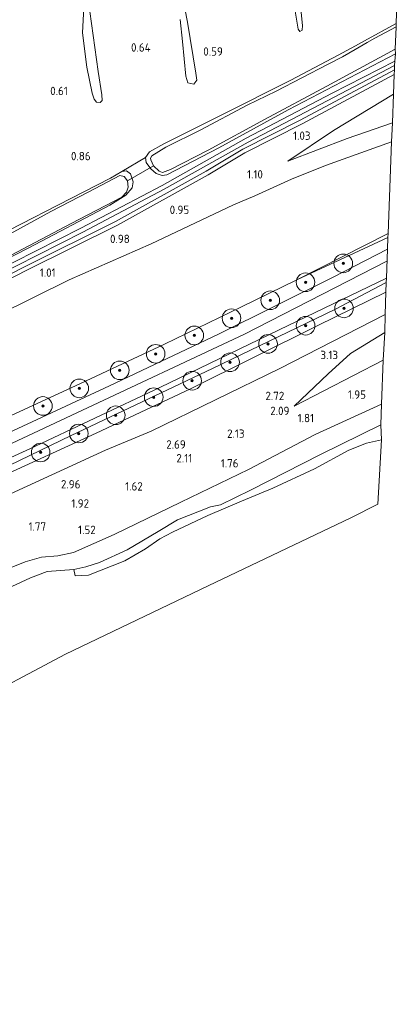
# Model space of a CAD drawing. Extents: x 126429 to 133038, y 413091 to 414846.
# Tile 296 of 304: x 132658 to 132740, y 413446 to 413658. Entities that reach past the tile are written whole.
import ezdxf
from ezdxf.enums import TextEntityAlignment as Align
from ezdxf.lldxf.tags import DXFTag

# ---------------------------------------------------------------- set-up
doc = ezdxf.new("R2010")
doc.units = 0
for name, color, linetype, lineweight in [('B-ME-BC-BETONVORM-GV', 50, 'Continuous', 18), ('B-ME-GR-BOOM-S', 90, 'Continuous', 25), ('B-ME-GR-GRAS-GV', 60, 'Continuous', 13), ('B-ME-GR-MOERAS-GV', 120, 'Continuous', 13), ('B-ME-GR-RIET-GV', 120, 'Continuous', 13), ('B-ME-GW-TALUD_KRUIN-G', 90, 'Continuous', 18), ('B-ME-GW-TALUD_TEEN-G', 90, 'Continuous', 18), ('B-ME-IE-TERREINAFSCHEIDING_KUNSTMATIG_HEKWERK-G', 20, 'IE-TERREINAFSCHEIDING-KUNSTMATIG', 18), ('B-ME-KG-GRENS_OPNAME-G', 210, 'KG-OPNAME', 18), ('B-ME-KW-KUNSTWERK_DUIKER-G', 170, 'Continuous', 18), ('B-ME-OB-OEVERVOORZIENING-G', 7, 'Continuous', 18), ('B-ME-OG-HOOGTEPUNT-S', 7, 'Continuous', 25), ('B-ME-OG-WATER_KANAAL-GV', 120, 'Continuous', 18), ('B-ME-OG-WATER_SLOOT-G', 120, 'Continuous', 18), ('B-ME-OG-WATER_SLOOT-GV', 120, 'Continuous', 18), ('B-ME-VH-VERHARDING_ASFALT-GV', 252, 'Continuous', 18), ('B-ME-WH-WINTERBED-G', 150, 'WH-WINTERBED', 18)]:
    doc.layers.add(name, color=color, linetype=linetype, lineweight=lineweight)
doc.styles.add('NLCS-ISO-ANNOTATIVE-T18', font='NLCS-ISO.ttf', dxfattribs={"height": 1.8})
doc.styles.get("Standard").update_dxf_attribs({"font": 'arial.ttf'})
doc.linetypes.add('IE-TERREINAFSCHEIDING-KUNSTMATIG', pattern='A,4,[82,NLCS.SHX,S=0.75,R=90,X=0,Y=0],4,-2', length=10)
tags = doc.linetypes.add('KG-OPNAME', pattern='A,5.5,-2,["O",Standard,S=1.8,R=0,X=-0.5,Y=-0.9],-2,5.5,-2,[5,NLCS.SHX,S=0.75,R=0,X=0,Y=0],-2', length=19).pattern_tags.tags
tags[6] = DXFTag(74, 10)
tags = doc.linetypes.add('WH-WINTERBED', pattern='A,6,-3.5,["WB",Standard,S=1.8,R=0,X=-1.5,Y=-0.9],-3.5,6,-3.5,6,-3.5,6,-3.5,6,-3.5', length=51).pattern_tags.tags
tags[6] = DXFTag(74, 10)

# ---------------------------------------------------------------- blocks, each defined once
blk = doc.blocks.new('SAL-HOOGTELABEL-SO')
at = {"color": 0, "linetype": 'ByBlock', "lineweight": -2, "style": 'NLCS-ISO-ANNOTATIVE-T18'}
blk.add_attdef('HOOGTE', text='', height=1.8, dxfattribs=at).set_placement((2.79, 0), align=Align.RIGHT)
blk = doc.blocks.new('SGR-BOOM_01-SO')
at = {"linetype": 'ByBlock', "lineweight": 18}
h = blk.add_hatch(color=0, dxfattribs=at)
h.dxf.hatch_style = 1
edge = h.paths.add_edge_path()
edge.add_arc((0, 0), 0.25, 0, 360)
at = {"color": 0, "linetype": 'ByBlock', "lineweight": 18}
for radius in [2, 0.25]:
    blk.add_circle((0, 0), radius, dxfattribs=at)

msp = doc.modelspace()

# ---------------------------------------------------------------- linework, layer by layer
at = {"layer": 'B-ME-BC-BETONVORM-GV'}
for points in [[(132652.383, 413603.232, 0.838), (132671.634, 413612.936, 0.778), (132689.089, 413622.139, 0.715), (132707.13, 413632.247, 0.754), (132725.575, 413641.927, 0.766), (132739.038, 413648.764, 0.807), (132738.998, 413647.849, 0.805), (132726.007, 413641.091, 0.766), (132707.579, 413631.42, 0.754), (132689.538, 413621.312, 0.715), (132672.065, 413612.1, 0.778), (132652.806, 413602.391, 0.838)], [(132637.776, 413593.553, 1.025), (132659.644, 413604.714, 0.983), (132679.1, 413614.405, 0.941), (132698.507, 413625.2, 0.893), (132706.415, 413629.876, 0.955), (132718.727, 413636.143, 0.959), (132738.958, 413646.929, 0.914), (132738.913, 413645.901, 0.915), (132719.136, 413635.357, 0.959), (132706.842, 413629.099, 0.955), (132698.948, 413624.431, 0.893), (132679.513, 413613.621, 0.941), (132660.043, 413603.923, 0.983), (132638.169, 413592.759, 1.025)]]:
    msp.add_polyline3d(points, dxfattribs=at)
at = {"layer": 'B-ME-GR-GRAS-GV'}
for points in [[(132688.453, 413625.207, 0.563), (132689.165, 413624.899, 0.563), (132690.872, 413625.577, 0.563), (132698.975, 413629.69, 0.563), (132711.058, 413636.276, 0.563), (132724.436, 413643.455, 0.563), (132739.113, 413651.341, 0.563), (132739.172, 413650.354, 0.898), (132716.114, 413638.358, 0.792), (132701.251, 413630.213, 0.755), (132690.115, 413624.42, 0.617), (132689.068, 413624.246, 0.656), (132687.786, 413624.72, 0.734), (132686.657, 413625.663, 0.791), (132685.683, 413627.068, 0.818), (132685.479, 413628.118, 0.785), (132686.383, 413629.363, 0.945), (132689.44, 413631.05, 1.021), (132701.744, 413637.233, 1.034), (132716.732, 413644.705, 0.884), (132726.903, 413650.069, 0.913), (132730.577, 413652.081, 0.865), (132732.512, 413653.141, 0.84), (132739.331, 413656.876, 0.751), (132739.324, 413656.159, 0.563), (132734.754, 413653.741, 0.563), (132733.115, 413652.795, 0.563), (132730.51, 413651.291, 0.563), (132727.813, 413649.734, 0.563), (132724.588, 413648.103, 0.563), (132713.548, 413642.381, 0.563), (132707.375, 413639.364, 0.563), (132697.385, 413634.064, 0.563), (132689.902, 413630.305, 0.563), (132686.868, 413628.511, 0.563), (132686.598, 413628.015, 0.563), (132686.637, 413627.639, 0.563), (132687.265, 413626.331, 0.563)], [(132728.827, 413632.217, 1.482), (132716.059, 413627.368, 1.017), (132725.913, 413633.938, 0.984), (132738.751, 413641.69, 1.006), (132738.516, 413635.563, 1.887)], [(132737.571, 413610.933, 6.148), (132717.994, 413601.844, 5.833), (132737.605, 413611.82, 5.611)], [(132602.652, 413536.765, 5.648), (132591.414, 413532.247, 5.531), (132589.642, 413532.658, 5.789), (132598.351, 413535.966, 5.927), (132615.212, 413543.204, 5.927), (132642.711, 413555.548, 5.87), (132669.564, 413568.485, 5.945), (132699.904, 413582.854, 5.945), (132726.141, 413595.483, 5.831), (132737.202, 413601.333, 6.053), (132737.123, 413599.266, 5.288), (132722.501, 413592.113, 5.351), (132695.172, 413578.519, 5.351), (132674.896, 413568.968, 5.357), (132653.58, 413559.227, 5.384), (132645.305, 413555.729, 5.519), (132618.274, 413543.543, 5.6)], [(132594.787, 413532.331, 5.006), (132591.414, 413532.247, 5.531), (132602.652, 413536.765, 5.648), (132618.274, 413543.543, 5.6), (132645.305, 413555.729, 5.519), (132653.58, 413559.227, 5.384), (132674.896, 413568.968, 5.357), (132695.172, 413578.519, 5.351), (132722.501, 413592.113, 5.351), (132737.123, 413599.266, 5.288), (132736.937, 413594.424, 3.497), (132714.378, 413582.873, 3.5), (132686.698, 413569.445, 3.485), (132676.952, 413565.317, 3.523), (132651.177, 413553.507, 3.46), (132630.324, 413544.381, 3.473), (132614.748, 413536.455, 3.311), (132604.607, 413534.025, 4.127)], [(132736.563, 413584.658, 2.132), (132717.421, 413574.795, 2.063), (132724.727, 413581.735, 2.78), (132729.554, 413586.107, 2.893), (132736.888, 413590.58, 3.043)]]:
    msp.add_polyline3d(points, close=True, dxfattribs=at)
for points in [[(132641.076, 413598.91, 0.972), (132660.491, 413608.773, 0.899), (132677.827, 413617.865, 0.794), (132681.319, 413620.007, 0.744), (132682.667, 413621.612, 0.819), (132682.879, 413622.935, 0.994), (132682.267, 413624.625, 0.963), (132681.425, 413625.291, 1.042), (132680.396, 413625.139, 0.907), (132685.479, 413628.118, 0.785), (132685.683, 413627.068, 0.818), (132686.657, 413625.663, 0.791), (132687.786, 413624.72, 0.734), (132689.068, 413624.246, 0.656), (132690.115, 413624.42, 0.617), (132701.251, 413630.213, 0.755), (132716.114, 413638.358, 0.792), (132739.172, 413650.354, 0.898), (132739.038, 413648.764, 0.807), (132725.575, 413641.927, 0.766), (132707.13, 413632.247, 0.754), (132689.089, 413622.139, 0.715), (132671.634, 413612.936, 0.778), (132652.383, 413603.232, 0.838)], [(132652.806, 413602.391, 0.838), (132672.065, 413612.1, 0.778), (132689.538, 413621.312, 0.715), (132707.579, 413631.42, 0.754), (132726.007, 413641.091, 0.766), (132738.998, 413647.849, 0.805), (132738.958, 413646.929, 0.914), (132718.727, 413636.143, 0.959), (132706.415, 413629.876, 0.955), (132698.507, 413625.2, 0.893), (132679.1, 413614.405, 0.941), (132659.644, 413604.714, 0.983), (132637.776, 413593.553, 1.025)], [(132638.169, 413592.759, 1.025), (132660.043, 413603.923, 0.983), (132679.513, 413613.621, 0.941), (132698.948, 413624.431, 0.893), (132706.842, 413629.099, 0.955), (132719.136, 413635.357, 0.959), (132738.913, 413645.901, 0.915), (132738.751, 413641.69, 1.006), (132725.913, 413633.938, 0.984), (132716.059, 413627.368, 1.017), (132728.827, 413632.217, 1.482), (132738.516, 413635.563, 1.887), (132738.311, 413631.452, 2.126), (132724.148, 413626.413, 1.543), (132716.878, 413623.509, 1.393), (132709.004, 413619.922, 1.168), (132704.408, 413617.979, 1.158), (132686.76, 413609.587, 1.171), (132669.156, 413601.865, 1.171), (132646.057, 413590.479, 1.321)], [(132646.057, 413590.479, 1.321), (132669.156, 413601.865, 1.171), (132686.76, 413609.587, 1.171), (132704.408, 413617.979, 1.158), (132709.004, 413619.922, 1.168), (132716.878, 413623.509, 1.393), (132724.148, 413626.413, 1.543), (132738.311, 413631.452, 2.126), (132737.605, 413611.82, 5.611), (132717.994, 413601.844, 5.833), (132706.136, 413596.058, 5.914), (132689.605, 413588.109, 5.923), (132671.551, 413579.665, 5.917), (132655.569, 413572.304, 5.875)], [(132643.231, 413605.856, 1.052), (132666.679, 413617.865, 0.831), (132677.984, 413623.675, 0.602), (132680.396, 413625.139, 0.907), (132681.425, 413625.291, 1.042), (132682.267, 413624.625, 0.963), (132682.879, 413622.935, 0.994), (132682.667, 413621.612, 0.819), (132681.319, 413620.007, 0.744), (132677.827, 413617.865, 0.794), (132660.491, 413608.773, 0.899), (132641.076, 413598.91, 0.972)], [(132654.024, 413605.842, 0.563), (132669.528, 413613.943, 0.563), (132680.411, 413619.615, 0.563), (132681.467, 413620.711, 0.563), (132681.783, 413621.763, 0.563), (132681.682, 413623.097, 0.563), (132680.948, 413624.044, 0.563), (132679.996, 413624.266, 0.563), (132673.353, 413620.758, 0.563), (132665.16, 413616.54, 0.563), (132655.006, 413610.934, 0.563)], [(132655.569, 413572.304, 5.875), (132671.551, 413579.665, 5.917), (132689.605, 413588.109, 5.923), (132706.136, 413596.058, 5.914), (132717.994, 413601.844, 5.833), (132737.571, 413610.933, 6.148), (132737.445, 413608.428, 6.209), (132725.661, 413602.392, 6.209), (132701.179, 413590.243, 6.209), (132677.782, 413579.155, 6.209), (132653.877, 413568.061, 6.209)], [(132635.374, 413554.094, 6.088), (132660.666, 413565.65, 6.088), (132688.621, 413578.763, 6.088), (132714.206, 413591.173, 6.088), (132737.236, 413602.222, 6.088), (132737.202, 413601.333, 6.053), (132726.141, 413595.483, 5.831), (132699.904, 413582.854, 5.945), (132669.564, 413568.485, 5.945), (132642.711, 413555.548, 5.87)], [(132651.177, 413553.507, 3.46), (132676.952, 413565.317, 3.523), (132686.698, 413569.445, 3.485), (132714.378, 413582.873, 3.5), (132736.937, 413594.424, 3.497), (132736.888, 413590.58, 3.043), (132729.554, 413586.107, 2.893), (132724.727, 413581.735, 2.78), (132717.421, 413574.795, 2.063), (132736.563, 413584.658, 2.132), (132736.201, 413575.227, 1.763), (132721.954, 413568.711, 1.716), (132707.594, 413561.18, 1.596), (132693.101, 413554.208, 1.47), (132678.774, 413547.267, 1.464), (132670.031, 413543.354, 1.434), (132666.703, 413542.688, 1.434), (132663.207, 413542.381, 1.473), (132659.652, 413541.369, 1.557), (132653.753, 413539.043, 1.62)], [(132653.753, 413539.043, 1.62), (132659.652, 413541.369, 1.557), (132663.207, 413542.381, 1.473), (132666.703, 413542.688, 1.434), (132670.031, 413543.354, 1.434), (132678.774, 413547.267, 1.464), (132693.101, 413554.208, 1.47), (132707.594, 413561.18, 1.596), (132721.954, 413568.711, 1.716), (132736.201, 413575.227, 1.763), (132736.024, 413570.744, 0.7), (132723.092, 413564.4, 0.7), (132708.089, 413556.724, 0.7), (132701.641, 413553.631, 0.7), (132699.471, 413553.211, 0.7), (132692.357, 413550.391, 0.7), (132688.207, 413547.921, 0.7), (132681.586, 413543.955, 0.7), (132675.644, 413541.218, 0.7), (132672.704, 413540.287, 0.7), (132670.111, 413539.749, 0.7), (132664.435, 413539.285, 0.7), (132660.839, 413537.955, 0.7), (132651.778, 413533.778, 0.7)]]:
    msp.add_polyline3d(points, dxfattribs=at)
at = {"layer": 'B-ME-GR-MOERAS-GV'}
for points in [[(132717.541, 413659.966, 0.563), (132718.271, 413655.664, 0.563), (132718.655, 413655.19, 0.563), (132719.173, 413655.469, 0.563), (132719.228, 413656.447, 0.563), (132718.185, 413666.448, 0.563)], [(132739.582, 413663.556, 0.626), (132739.331, 413656.876, 0.751), (132732.512, 413653.141, 0.84), (132730.577, 413652.081, 0.865), (132726.903, 413650.069, 0.913), (132716.732, 413644.705, 0.884), (132701.744, 413637.233, 1.034), (132689.44, 413631.05, 1.021), (132686.383, 413629.363, 0.945), (132685.479, 413628.118, 0.785), (132680.396, 413625.139, 0.907), (132677.984, 413623.675, 0.602), (132666.679, 413617.865, 0.831), (132643.231, 413605.856, 1.052), (132615.876, 413592.878, 1.052), (132589.133, 413580.343, 1.099), (132559.66, 413567.024, 1.058), (132531.419, 413555.139, 1.018), (132505.612, 413544.459, 0.984)], [(132672.285, 413660.294, 0.563), (132672.003, 413654.886, 0.563), (132672.919, 413647.537, 0.563), (132674.044, 413641.902, 0.563), (132674.507, 413640.616, 0.563), (132674.96, 413639.964, 0.563), (132675.779, 413639.956, 0.563), (132676.237, 413640.334, 0.563), (132676.146, 413641.584, 0.563), (132675.357, 413646.579, 0.563), (132673.584, 413659.42, 0.563)], [(132692.958, 413657.72, 0.563), (132693.425, 413653.038, 0.563), (132694.162, 413645.542, 0.563), (132694.615, 413644.163, 0.563), (132695.873, 413643.832, 0.563), (132696.567, 413644.727, 0.563), (132696.312, 413646.227, 0.563), (132694.512, 413657.172, 0.563), (132693.972, 413660.105, 0.563)]]:
    msp.add_polyline3d(points, dxfattribs=at)
at = {"layer": 'B-ME-GR-RIET-GV'}
msp.add_polyline3d([(132673.259, 413538.549, 0.7), (132670.389, 413538.381, 0.7), (132670.111, 413539.749, 0.7), (132672.704, 413540.287, 0.7), (132675.644, 413541.218, 0.7), (132681.586, 413543.955, 0.7), (132688.207, 413547.921, 0.7), (132692.357, 413550.391, 0.7), (132699.471, 413553.211, 0.7), (132701.641, 413553.631, 0.7), (132708.089, 413556.724, 0.7), (132723.092, 413564.4, 0.7), (132736.024, 413570.744, 0.7), (132736.175, 413567.555, 0.7), (132732.941, 413566.864, 0.7), (132729.198, 413565.3, 0.7), (132721.798, 413561.308, 0.7), (132712.848, 413557.176, 0.7), (132706.115, 413554.421, 0.7), (132698.868, 413551.328, 0.7), (132691.277, 413547.723, 0.7), (132688.605, 413546.348, 0.7), (132685.519, 413544.144, 0.7), (132681.053, 413541.571, 0.7)], close=True, dxfattribs=at)
at = {"layer": 'B-ME-GW-TALUD_KRUIN-G'}
for points in [[(132716.059, 413627.368, 1.017), (132728.827, 413632.217, 1.482), (132738.516, 413635.563, 1.887)], [(132717.994, 413601.844, 5.833), (132737.571, 413610.933, 6.148)], [(132717.994, 413601.844, 5.833), (132706.136, 413596.058, 5.914), (132689.605, 413588.109, 5.923), (132671.551, 413579.665, 5.917), (132655.569, 413572.304, 5.875), (132639.334, 413564.928, 5.869), (132619.204, 413555.59, 5.914), (132600.588, 413547.153, 5.92), (132583.227, 413540.15, 5.926), (132565.121, 413532.555, 5.749), (132543.537, 413523.121, 5.749), (132529.597, 413516.962, 5.629)], [(132737.202, 413601.333, 6.053), (132726.141, 413595.483, 5.831), (132699.904, 413582.854, 5.945), (132669.564, 413568.485, 5.945), (132642.711, 413555.548, 5.87), (132615.212, 413543.204, 5.927), (132598.351, 413535.966, 5.927), (132589.642, 413532.658, 5.789)], [(132736.888, 413590.58, 3.043), (132729.554, 413586.107, 2.893), (132724.727, 413581.735, 2.78), (132717.421, 413574.795, 2.063)], [(132642.501, 413532.332, 1.59), (132644.868, 413534.21, 1.59), (132647.485, 413535.978, 1.62), (132650.808, 413537.646, 1.62), (132653.753, 413539.043, 1.62), (132659.652, 413541.369, 1.557), (132663.207, 413542.381, 1.473), (132666.703, 413542.688, 1.434), (132670.031, 413543.354, 1.434), (132678.774, 413547.267, 1.464), (132693.101, 413554.208, 1.47), (132707.594, 413561.18, 1.596), (132721.954, 413568.711, 1.716), (132736.201, 413575.227, 1.763)]]:
    msp.add_polyline3d(points, dxfattribs=at)
at = {"layer": 'B-ME-GW-TALUD_TEEN-G'}
for points in [[(132716.059, 413627.368, 1.017), (132725.913, 413633.938, 0.984), (132738.751, 413641.69, 1.006)], [(132529.693, 413540.464, 1.195), (132534.762, 413543.136, 1.345), (132542.041, 413545.7, 1.467), (132543.362, 413546.18, 1.357), (132545.102, 413546.813, 1.517), (132546.369, 413547.274, 1.469), (132554.781, 413548.804, 1.583), (132574.515, 413557.317, 1.496), (132589.977, 413563.836, 1.421), (132610.191, 413573.113, 1.396), (132628.779, 413582.433, 1.396), (132646.057, 413590.479, 1.321), (132669.156, 413601.865, 1.171), (132686.76, 413609.587, 1.171), (132704.408, 413617.979, 1.158), (132709.004, 413619.922, 1.168), (132716.878, 413623.509, 1.393), (132724.148, 413626.413, 1.543), (132738.311, 413631.452, 2.126)], [(132736.937, 413594.424, 3.497), (132714.378, 413582.873, 3.5), (132686.698, 413569.445, 3.485), (132676.952, 413565.317, 3.523), (132651.177, 413553.507, 3.46), (132630.324, 413544.381, 3.473), (132614.748, 413536.455, 3.311)], [(132717.421, 413574.795, 2.063), (132736.563, 413584.658, 2.132)]]:
    msp.add_polyline3d(points, dxfattribs=at)
at = {"layer": 'B-ME-IE-TERREINAFSCHEIDING_KUNSTMATIG_HEKWERK-G'}
for points in [[(132737.605, 413611.82, 5.611), (132717.994, 413601.844, 5.833)], [(132737.123, 413599.266, 5.288), (132722.501, 413592.113, 5.351), (132695.172, 413578.519, 5.351), (132674.896, 413568.968, 5.357), (132653.58, 413559.227, 5.384), (132645.305, 413555.729, 5.519), (132618.274, 413543.543, 5.6), (132602.652, 413536.765, 5.648), (132591.414, 413532.247, 5.531)]]:
    msp.add_polyline3d(points, dxfattribs=at)
at = {"layer": 'B-ME-KG-GRENS_OPNAME-G'}
msp.add_polyline3d([(132447.853, 413299.532, 0.391), (132452.71, 413307.219, 0.391), (132466.55, 413328.419, 0.391), (132482.538, 413354.157, 0.391), (132498.526, 413379.895, 0.391), (132516.176, 413407.747, 0.391), (132533.826, 413435.599, 0.391), (132551.265, 413462.551, 0.391), (132563.674, 413466.204, 0.391), (132581.82, 413475.804, 0.391), (132603.445, 413487.252, 0.391), (132625.069, 413498.7, 0.391), (132646.694, 413510.149, 0.391), (132668.319, 413521.597, 0.391), (132698.971, 413536.2, 0.391), (132729.623, 413550.803, 0.391), (132735.377, 413553.77, 0.242)], dxfattribs=at)
at = {"layer": 'B-ME-KW-KUNSTWERK_DUIKER-G'}
msp.add_polyline3d([(132681.682, 413623.097, 0.563), (132687.265, 413626.331, 0.563)], dxfattribs=at)
at = {"layer": 'B-ME-OB-OEVERVOORZIENING-G'}
msp.add_polyline3d([(132736.024, 413570.744, 0.7), (132723.092, 413564.4, 0.7), (132708.089, 413556.724, 0.7), (132701.641, 413553.631, 0.7), (132699.471, 413553.211, 0.7), (132692.357, 413550.391, 0.7), (132688.207, 413547.921, 0.7), (132681.586, 413543.955, 0.7), (132675.644, 413541.218, 0.7), (132672.704, 413540.287, 0.7), (132670.111, 413539.749, 0.7), (132664.435, 413539.285, 0.7), (132660.839, 413537.955, 0.7), (132651.778, 413533.778, 0.7)], dxfattribs=at)
at = {"layer": 'B-ME-OG-WATER_KANAAL-GV'}
msp.add_polyline3d([(132651.778, 413533.778, 0.7), (132660.839, 413537.955, 0.7), (132664.435, 413539.285, 0.7), (132670.111, 413539.749, 0.7), (132670.389, 413538.381, 0.7), (132673.259, 413538.549, 0.7), (132681.053, 413541.571, 0.7), (132685.519, 413544.144, 0.7), (132688.605, 413546.348, 0.7), (132691.277, 413547.723, 0.7), (132698.868, 413551.328, 0.7), (132706.115, 413554.421, 0.7), (132712.848, 413557.176, 0.7), (132721.798, 413561.308, 0.7), (132729.198, 413565.3, 0.7), (132732.941, 413566.864, 0.7), (132736.175, 413567.555, 0.7), (132735.377, 413553.77, 0.242), (132729.623, 413550.803, 0.391), (132698.971, 413536.2, 0.391), (132668.319, 413521.597, 0.391), (132646.694, 413510.149, 0.391)], dxfattribs=at)
at = {"layer": 'B-ME-OG-WATER_SLOOT-G'}
for points in [[(132685.479, 413628.118, 0.785), (132686.383, 413629.363, 0.945), (132689.44, 413631.05, 1.021), (132701.744, 413637.233, 1.034), (132716.732, 413644.705, 0.884), (132726.903, 413650.069, 0.913), (132730.577, 413652.081, 0.865), (132732.512, 413653.141, 0.84), (132739.331, 413656.876, 0.751)], [(132739.172, 413650.354, 0.898), (132716.114, 413638.358, 0.792), (132701.251, 413630.213, 0.755), (132690.115, 413624.42, 0.617)], [(132685.479, 413628.118, 0.785), (132685.683, 413627.068, 0.818), (132686.657, 413625.663, 0.791), (132687.786, 413624.72, 0.734), (132689.068, 413624.246, 0.656), (132690.115, 413624.42, 0.617)], [(132508.074, 413539.591, 0.8), (132527.5, 413548.01, 0.867), (132535.392, 413551.179, 0.815), (132550.167, 413557.55, 0.93), (132570.794, 413566.595, 0.945), (132587.072, 413573.828, 0.996), (132606.087, 413582.486, 0.974), (132623.03, 413590.12, 0.999), (132641.076, 413598.91, 0.972), (132660.491, 413608.773, 0.899), (132677.827, 413617.865, 0.794), (132681.319, 413620.007, 0.744), (132682.667, 413621.612, 0.819), (132682.879, 413622.935, 0.994), (132682.267, 413624.625, 0.963), (132681.425, 413625.291, 1.042), (132680.396, 413625.139, 0.907), (132677.984, 413623.675, 0.602)], [(132677.984, 413623.675, 0.602), (132666.679, 413617.865, 0.831), (132643.231, 413605.856, 1.052), (132615.876, 413592.878, 1.052), (132589.133, 413580.343, 1.099), (132559.66, 413567.024, 1.058), (132531.419, 413555.139, 1.018), (132505.612, 413544.459, 0.984)]]:
    msp.add_polyline3d(points, dxfattribs=at)
at = {"layer": 'B-ME-OG-WATER_SLOOT-GV'}
for points in [[(132676.237, 413640.334, 0.563), (132675.779, 413639.956, 0.563), (132674.96, 413639.964, 0.563), (132674.507, 413640.616, 0.563), (132674.044, 413641.902, 0.563), (132672.919, 413647.537, 0.563), (132672.003, 413654.886, 0.563), (132672.285, 413660.294, 0.563), (132669.214, 413689.314, 0.563), (132665.93, 413719.719, 0.563), (132661.756, 413756.581, 0.563), (132658.111, 413791.295, 0.563), (132656.34, 413808.696, 0.563), (132654.91, 413822.8, 0.563), (132655.881, 413823.238, 0.563), (132658.217, 413801.08, 0.563), (132660.575, 413778.524, 0.563), (132664.633, 413740.822, 0.563), (132667.813, 413712.181, 0.563), (132669.977, 413691.893, 0.563), (132672.141, 413671.606, 0.563), (132673.584, 413659.42, 0.563), (132675.357, 413646.579, 0.563), (132676.146, 413641.584, 0.563)], [(132690.872, 413625.577, 0.563), (132689.165, 413624.899, 0.563), (132688.453, 413625.207, 0.563), (132687.265, 413626.331, 0.563), (132686.637, 413627.639, 0.563), (132686.598, 413628.015, 0.563), (132686.868, 413628.511, 0.563), (132689.902, 413630.305, 0.563), (132697.385, 413634.064, 0.563), (132707.375, 413639.364, 0.563), (132713.548, 413642.381, 0.563), (132724.588, 413648.103, 0.563), (132727.813, 413649.734, 0.563), (132730.51, 413651.291, 0.563), (132733.115, 413652.795, 0.563), (132734.754, 413653.741, 0.563), (132739.324, 413656.159, 0.563), (132739.113, 413651.341, 0.563), (132724.436, 413643.455, 0.563), (132711.058, 413636.276, 0.563), (132698.975, 413629.69, 0.563)]]:
    msp.add_polyline3d(points, close=True, dxfattribs=at)
for points in [[(132718.185, 413666.448, 0.563), (132719.228, 413656.447, 0.563), (132719.173, 413655.469, 0.563), (132718.655, 413655.19, 0.563), (132718.271, 413655.664, 0.563), (132717.541, 413659.966, 0.563)], [(132693.972, 413660.105, 0.563), (132694.512, 413657.172, 0.563), (132696.312, 413646.227, 0.563), (132696.567, 413644.727, 0.563), (132695.873, 413643.832, 0.563), (132694.615, 413644.163, 0.563), (132694.162, 413645.542, 0.563), (132693.425, 413653.038, 0.563), (132692.958, 413657.72, 0.563)], [(132655.006, 413610.934, 0.563), (132665.16, 413616.54, 0.563), (132673.353, 413620.758, 0.563), (132679.996, 413624.266, 0.563), (132680.948, 413624.044, 0.563), (132681.682, 413623.097, 0.563), (132681.783, 413621.763, 0.563), (132681.467, 413620.711, 0.563), (132680.411, 413619.615, 0.563), (132669.528, 413613.943, 0.563), (132654.024, 413605.842, 0.563)]]:
    msp.add_polyline3d(points, dxfattribs=at)
at = {"layer": 'B-ME-VH-VERHARDING_ASFALT-GV'}
msp.add_polyline3d([(132653.877, 413568.061, 6.209), (132677.782, 413579.155, 6.209), (132701.179, 413590.243, 6.209), (132725.661, 413602.392, 6.209), (132737.445, 413608.428, 6.209), (132737.236, 413602.222, 6.088), (132714.206, 413591.173, 6.088), (132688.621, 413578.763, 6.088), (132660.666, 413565.65, 6.088), (132635.374, 413554.094, 6.088)], dxfattribs=at)
at = {"layer": 'B-ME-WH-WINTERBED-G'}
msp.add_polyline3d([(132524.863, 413500.113, 5.95), (132536.547, 413511.109, 6.026), (132556.784, 413521.897, 6.151), (132576.26, 413530.533, 6.151), (132595.735, 413539.169, 6.151), (132615.211, 413547.805, 6.151), (132634.687, 413556.441, 6.151), (132670.745, 413573.345, 6.151), (132706.804, 413590.249, 6.151), (132737.36, 413605.911, 6.151)], dxfattribs=at)

# ---------------------------------------------------------------- block references
at = {"layer": 'B-ME-GR-BOOM-S'}
for p in [(132727.967, 413605.41, 6.13), (132719.868, 413601.349, 6.13), (132712.296, 413597.483, 6.142), (132728.135, 413595.758, 5.761), (132703.984, 413593.63, 6.154), (132719.894, 413592.032, 5.786), (132695.983, 413589.954, 6.167), (132711.823, 413588.134, 5.836), (132687.693, 413585.998, 6.18), (132703.66, 413584.192, 5.974), (132679.99, 413582.465, 6.104), (132671.291, 413578.596, 6.38), (132695.532, 413580.237, 5.898), (132687.28, 413576.705, 5.974), (132663.482, 413574.814, 6.23), (132679.118, 413572.819, 6.086), (132671.195, 413568.909, 5.911), (132663.008, 413564.841, 5.936)]:
    msp.add_blockref('SGR-BOOM_01-SO', p, dxfattribs=at)
at = {"layer": 'B-ME-OG-HOOGTEPUNT-S'}
for p, values in [((132683.832, 413650.832, 0.639), {'HOOGTE': '0.64'}), ((132699.322, 413649.966, 0.593), {'HOOGTE': '0.59'}), ((132666.048, 413641.501, 0.614), {'HOOGTE': '0.61'}), ((132718.151, 413631.904, 1.034), {'HOOGTE': '1.03'}), ((132670.94, 413627.527, 0.855), {'HOOGTE': '0.86'}), ((132707.929, 413623.613, 1.096), {'HOOGTE': '1.10'}), ((132692.106, 413615.996, 0.946), {'HOOGTE': '0.95'}), ((132679.346, 413609.762, 0.984), {'HOOGTE': '0.98'}), ((132663.427, 413602.522, 1.008), {'HOOGTE': '1.01'}), ((132724.061, 413584.862, 3.134), {'HOOGTE': '3.13'}), ((132730.057, 413576.362, 1.946), {'HOOGTE': '1.95'}), ((132712.523, 413576.072, 2.724), {'HOOGTE': '2.72'}), ((132713.622, 413572.866, 2.086), {'HOOGTE': '2.09'}), ((132718.913, 413571.331, 1.81), {'HOOGTE': '1.81'}), ((132703.988, 413567.979, 2.134), {'HOOGTE': '2.13'}), ((132691.367, 413565.661, 2.686), {'HOOGTE': '2.69'}), ((132692.741, 413562.704, 2.111), {'HOOGTE': '2.11'}), ((132702.692, 413561.626, 1.759), {'HOOGTE': '1.76'}), ((132668.753, 413557.113, 2.961), {'HOOGTE': '2.96'}), ((132682.135, 413556.668, 1.622), {'HOOGTE': '1.62'}), ((132670.61, 413553.004, 1.924), {'HOOGTE': '1.92'}), ((132661.374, 413548.06, 1.772), {'HOOGTE': '1.77'}), ((132672.037, 413547.339, 1.522), {'HOOGTE': '1.52'})]:
    msp.add_blockref('SAL-HOOGTELABEL-SO', p, dxfattribs=at).add_auto_attribs(values)

doc.saveas('drawing.dxf')
